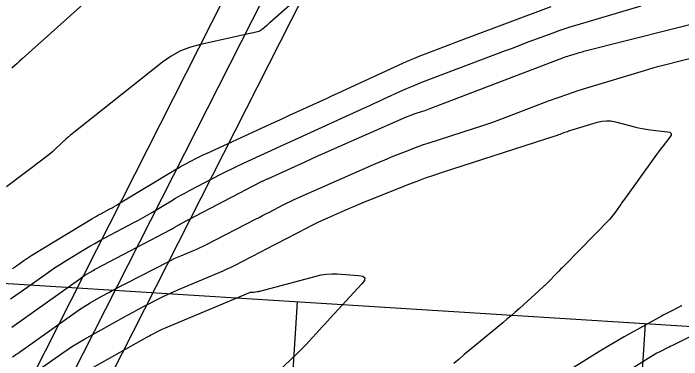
# Model space of a CAD drawing. Extents: x 658976 to 668726, y 639543 to 647196.
# Drawn here: x 662295 to 662390.8, y 642050 to 642099.7 of the extents above; entities that cross this region are included whole.
import ezdxf

# ---------------------------------------------------------------- set-up
doc = ezdxf.new("R2010")
doc.units = 0
for name, color, linetype in [('Ex_Major Contours', 7, 'Continuous'), ('Ex_Minor Contours', 7, 'Continuous'), ('R_Grid', 7, 'Continuous'), ('R_Water', 7, 'Continuous')]:
    doc.layers.add(name, color=color, linetype=linetype)

msp = doc.modelspace()

# ---------------------------------------------------------------- linework, layer by layer
at = {"layer": 'Ex_Major Contours'}
for points in [[(662340.032, 642105.645), (662331.885, 642098.429), (662331.736, 642098.298), (662331.588, 642098.166), (662331.439, 642098.035), (662331.291, 642097.903), (662330.698, 642097.376), (662330.544, 642097.256), (662330.378, 642097.158), (662330.202, 642097.081), (662330.014, 642097.027), (662321.667, 642095.18), (662320.248, 642094.782), (662318.9, 642094.234), (662317.624, 642093.534), (662316.42, 642092.683), (662303.235, 642082.229), (662303.147, 642082.158), (662303.06, 642082.085), (662302.975, 642082.012), (662302.89, 642081.937), (662302.554, 642081.634), (662302.47, 642081.558), (662302.387, 642081.482), (662302.304, 642081.406), (662302.221, 642081.329), (662300.676, 642079.891), (662300.388, 642079.63), (662300.093, 642079.376), (662299.791, 642079.131), (662299.483, 642078.893), (662294.061, 642074.82)], [(662294.909, 642063.103), (662295.182, 642063.296), (662295.455, 642063.489), (662296.544, 642064.265), (662296.818, 642064.456), (662297.095, 642064.643), (662297.376, 642064.824), (662297.66, 642065), (662306.293, 642070.241), (662306.606, 642070.427), (662306.921, 642070.608), (662307.239, 642070.785), (662307.56, 642070.957), (662308.848, 642071.633), (662309.169, 642071.805), (662309.487, 642071.981), (662309.803, 642072.163), (662310.115, 642072.349), (662318.284, 642077.29), (662318.64, 642077.502), (662318.999, 642077.707), (662319.361, 642077.908), (662319.727, 642078.102), (662321.195, 642078.869), (662321.564, 642079.059), (662321.934, 642079.243), (662322.307, 642079.423), (662322.683, 642079.598), (662332.438, 642084.07), (662333.195, 642084.417), (662333.954, 642084.764), (662334.712, 642085.11), (662335.47, 642085.456), (662338.505, 642086.84), (662339.263, 642087.186), (662340.021, 642087.533), (662340.779, 642087.881), (662341.536, 642088.23), (662350.95, 642092.573), (662351.687, 642092.904), (662352.428, 642093.223), (662353.175, 642093.529), (662353.928, 642093.822), (662356.949, 642094.967), (662357.705, 642095.252), (662358.46, 642095.537), (662359.217, 642095.821), (662359.973, 642096.104), (662372.117, 642100.636)], [(662302.338, 642046.603), (662314.149, 642053.243), (662314.348, 642053.354), (662314.547, 642053.462), (662314.747, 642053.569), (662314.949, 642053.675), (662315.756, 642054.092), (662315.958, 642054.195), (662316.163, 642054.293), (662316.369, 642054.387), (662316.578, 642054.477), (662329.026, 642059.695), (662329.061, 642059.707), (662329.097, 642059.714), (662329.134, 642059.716), (662329.171, 642059.713), (662329.321, 642059.69), (662329.359, 642059.686), (662329.396, 642059.685), (662329.434, 642059.687), (662329.471, 642059.692), (662329.961, 642059.78), (662330.055, 642059.798), (662330.149, 642059.818), (662330.242, 642059.84), (662330.335, 642059.864), (662338.418, 642062.022), (662339.162, 642062.189), (662339.912, 642062.293), (662340.668, 642062.334), (662341.43, 642062.314), (662344.491, 642062.106), (662345.095, 642061.99), (662345.378, 642061.746), (662345.339, 642061.375), (662344.979, 642060.876), (662340.43, 642055.958), (662340.051, 642055.548), (662339.672, 642055.137), (662339.293, 642054.725), (662338.915, 642054.313), (662337.403, 642052.665), (662337.022, 642052.256), (662336.634, 642051.853), (662336.24, 642051.457), (662335.84, 642051.067), (662330.683, 642046.122)]]:
    msp.add_lwpolyline(points, dxfattribs=at)
at = {"layer": 'Ex_Minor Contours'}
for points in [[(662309.645, 642105.18), (662296.291, 642093.145), (662295.924, 642092.813), (662295.557, 642092.479), (662295.193, 642092.143), (662294.829, 642091.806)], [(662294.635, 642058.739), (662295.382, 642059.267), (662296.127, 642059.797), (662299.712, 642062.35), (662300.387, 642062.822), (662301.071, 642063.281), (662301.763, 642063.728), (662302.464, 642064.162), (662305.282, 642065.872), (662305.99, 642066.294), (662306.703, 642066.705), (662307.424, 642067.105), (662308.15, 642067.494), (662312.304, 642069.676), (662312.98, 642070.038), (662313.651, 642070.409), (662314.316, 642070.792), (662314.976, 642071.184), (662317.602, 642072.772), (662318.261, 642073.164), (662318.927, 642073.546), (662319.598, 642073.917), (662320.275, 642074.277), (662324.755, 642076.617), (662325.534, 642077.017), (662326.319, 642077.408), (662327.108, 642077.788), (662327.902, 642078.159), (662331.089, 642079.619), (662331.885, 642079.984), (662332.682, 642080.349), (662333.48, 642080.713), (662334.277, 642081.077), (662345.434, 642086.163), (662346.111, 642086.472), (662346.788, 642086.782), (662347.464, 642087.092), (662348.141, 642087.404), (662350.845, 642088.651), (662351.523, 642088.957), (662352.207, 642089.251), (662352.895, 642089.533), (662353.589, 642089.803), (662365.557, 642094.338), (662366.407, 642094.659), (662367.259, 642094.98), (662368.11, 642095.3), (662368.962, 642095.618), (662372.371, 642096.891), (662373.226, 642097.201), (662374.085, 642097.497), (662374.95, 642097.778), (662375.82, 642098.044), (662385.019, 642100.769)], [(662294.814, 642054.69), (662304.676, 642061.714), (662304.85, 642061.835), (662305.025, 642061.953), (662305.202, 642062.068), (662305.382, 642062.179), (662306.105, 642062.618), (662306.287, 642062.726), (662306.47, 642062.832), (662306.654, 642062.934), (662306.841, 642063.034), (662317.572, 642068.67), (662317.702, 642068.739), (662317.83, 642068.811), (662317.957, 642068.884), (662318.083, 642068.959), (662318.586, 642069.263), (662318.712, 642069.338), (662318.839, 642069.41), (662318.968, 642069.481), (662319.097, 642069.55), (662330.511, 642075.511), (662330.6, 642075.557), (662330.689, 642075.601), (662330.778, 642075.644), (662330.868, 642075.686), (662331.23, 642075.852), (662331.32, 642075.894), (662331.411, 642075.935), (662331.501, 642075.976), (662331.592, 642076.018), (662336.923, 642078.448), (662337.843, 642078.865), (662338.764, 642079.28), (662339.686, 642079.691), (662340.609, 642080.099), (662351.034, 642084.687), (662351.153, 642084.739), (662351.272, 642084.79), (662351.392, 642084.839), (662351.512, 642084.888), (662351.993, 642085.079), (662352.114, 642085.126), (662352.236, 642085.171), (662352.358, 642085.214), (662352.481, 642085.255), (662353.677, 642085.641), (662353.917, 642085.72), (662354.156, 642085.802), (662354.394, 642085.888), (662354.63, 642085.976), (662374.023, 642093.385), (662374.25, 642093.47), (662374.479, 642093.551), (662374.71, 642093.627), (662374.941, 642093.7), (662375.871, 642093.982), (662376.104, 642094.052), (662376.338, 642094.118), (662376.572, 642094.182), (662376.807, 642094.243), (662395.747, 642099.042)], [(662294.904, 642050.421), (662295.151, 642050.587), (662295.397, 642050.754), (662295.642, 642050.924), (662295.885, 642051.095), (662304.499, 642057.211), (662304.872, 642057.469), (662305.252, 642057.716), (662305.637, 642057.954), (662306.029, 642058.181), (662307.611, 642059.07), (662308.007, 642059.29), (662308.405, 642059.507), (662308.805, 642059.721), (662309.207, 642059.931), (662317.191, 642064.066), (662317.64, 642064.293), (662318.092, 642064.51), (662318.549, 642064.718), (662319.011, 642064.917), (662320.865, 642065.694), (662321.326, 642065.893), (662321.783, 642066.1), (662322.237, 642066.317), (662322.686, 642066.542), (662329.735, 642070.164), (662330.229, 642070.418), (662330.723, 642070.673), (662331.217, 642070.929), (662331.71, 642071.186), (662333.682, 642072.214), (662334.177, 642072.466), (662334.676, 642072.711), (662335.179, 642072.947), (662335.685, 642073.175), (662346.643, 642077.998), (662347.288, 642078.279), (662347.935, 642078.553), (662348.584, 642078.822), (662349.236, 642079.085), (662351.849, 642080.126), (662352.504, 642080.381), (662353.163, 642080.624), (662353.826, 642080.857), (662354.494, 642081.078), (662360.983, 642083.171), (662362.285, 642083.6), (662363.58, 642084.046), (662364.87, 642084.51), (662366.153, 642084.99), (662371.737, 642087.124), (662373.098, 642087.63), (662374.468, 642088.113), (662375.846, 642088.571), (662377.232, 642089.005), (662385.455, 642091.502), (662386.078, 642091.687), (662386.704, 642091.866), (662387.332, 642092.036), (662387.961, 642092.2), (662394.157, 642093.77)], [(662298.759, 642048.644), (662301.968, 642050.922), (662302.732, 642051.45), (662303.509, 642051.957), (662304.3, 642052.443), (662305.103, 642052.909), (662310.087, 642055.711), (662310.782, 642056.097), (662311.48, 642056.478), (662312.181, 642056.853), (662312.885, 642057.221), (662315.709, 642058.684), (662316.419, 642059.042), (662317.135, 642059.386), (662317.858, 642059.715), (662318.588, 642060.03), (662324.535, 642062.523), (662325.108, 642062.769), (662325.675, 642063.027), (662326.238, 642063.295), (662326.795, 642063.575), (662329.013, 642064.715), (662329.568, 642065), (662330.122, 642065.286), (662330.675, 642065.573), (662331.228, 642065.861), (662337.136, 642068.94), (662337.866, 642069.312), (662338.601, 642069.673), (662339.342, 642070.021), (662340.089, 642070.357), (662343.089, 642071.677), (662343.84, 642072.004), (662344.594, 642072.324), (662345.351, 642072.637), (662346.111, 642072.944), (662351.704, 642075.172), (662352.894, 642075.635), (662354.091, 642076.077), (662355.295, 642076.499), (662356.506, 642076.901), (662372.67, 642082.113), (662372.848, 642082.172), (662373.025, 642082.233), (662373.201, 642082.296), (662373.377, 642082.362), (662374.077, 642082.629), (662374.252, 642082.694), (662374.429, 642082.757), (662374.606, 642082.816), (662374.785, 642082.872), (662378.747, 642084.075), (662379.383, 642084.222), (662380.02, 642084.279), (662380.658, 642084.246), (662381.299, 642084.121), (662384.047, 642083.395), (662384.599, 642083.261), (662385.154, 642083.147), (662385.712, 642083.055), (662386.275, 642082.983), (662388.776, 642082.714), (662389.13, 642082.628), (662389.304, 642082.467), (662389.298, 642082.229), (662389.113, 642081.916), (662388.011, 642080.511), (662387.737, 642080.158), (662387.468, 642079.803), (662387.202, 642079.444), (662386.94, 642079.083), (662382.599, 642073.03), (662382.425, 642072.786), (662382.25, 642072.541), (662382.077, 642072.295), (662381.904, 642072.049), (662381.215, 642071.064), (662381.037, 642070.821), (662380.851, 642070.587), (662380.655, 642070.36), (662380.45, 642070.141), (662373.95, 642063.488), (662373.704, 642063.235), (662373.457, 642062.982), (662373.212, 642062.729), (662372.966, 642062.475), (662371.597, 642061.055), (662371.546, 642061.003), (662371.494, 642060.952), (662371.441, 642060.901), (662371.387, 642060.851), (662371.171, 642060.653), (662371.116, 642060.604), (662371.062, 642060.555), (662371.008, 642060.505), (662370.954, 642060.456), (662367.548, 642057.379), (662366.96, 642056.852), (662366.365, 642056.333), (662365.766, 642055.82), (662365.16, 642055.313), (662361.164, 642052.005), (662360.409, 642051.379), (662359.655, 642050.751), (662358.903, 642050.12), (662358.152, 642049.489)], [(662390.812, 642057.757), (662390.79, 642057.746), (662390.769, 642057.735), (662390.682, 642057.69), (662390.661, 642057.679), (662390.639, 642057.668), (662390.617, 642057.657), (662390.595, 642057.646), (662388.991, 642056.85), (662388.717, 642056.712), (662388.445, 642056.57), (662388.174, 642056.426), (662387.905, 642056.278), (662382.585, 642053.312), (662381.757, 642052.844), (662380.936, 642052.366), (662380.121, 642051.877), (662379.312, 642051.378), (662374.638, 642048.454)], [(662399.726, 642057.211), (662389.757, 642052.203), (662389.507, 642052.077), (662389.256, 642051.951), (662389.005, 642051.826), (662388.754, 642051.701), (662387.749, 642051.201), (662387.5, 642051.073), (662387.253, 642050.939), (662387.011, 642050.8), (662386.771, 642050.654), (662378.703, 642045.607)]]:
    msp.add_lwpolyline(points, dxfattribs=at)
at = {"layer": 'R_Grid'}
for p, q in [((661637.1, 642102.197), (663134.15, 642008.176)), ((662320.053, 641808.812), (662335.724, 642058.32)), ((662369.955, 641805.678), (662385.625, 642055.186))]:
    msp.add_line(p, q, dxfattribs=at)
at = {"layer": 'R_Water'}
for p, q in [((662216.726, 641887.882), (662333.311, 642117.775)), ((662221.186, 641885.621), (662337.771, 642115.514)), ((662225.645, 641883.359), (662342.23, 642113.252))]:
    msp.add_line(p, q, dxfattribs=at)

doc.saveas('drawing.dxf')
